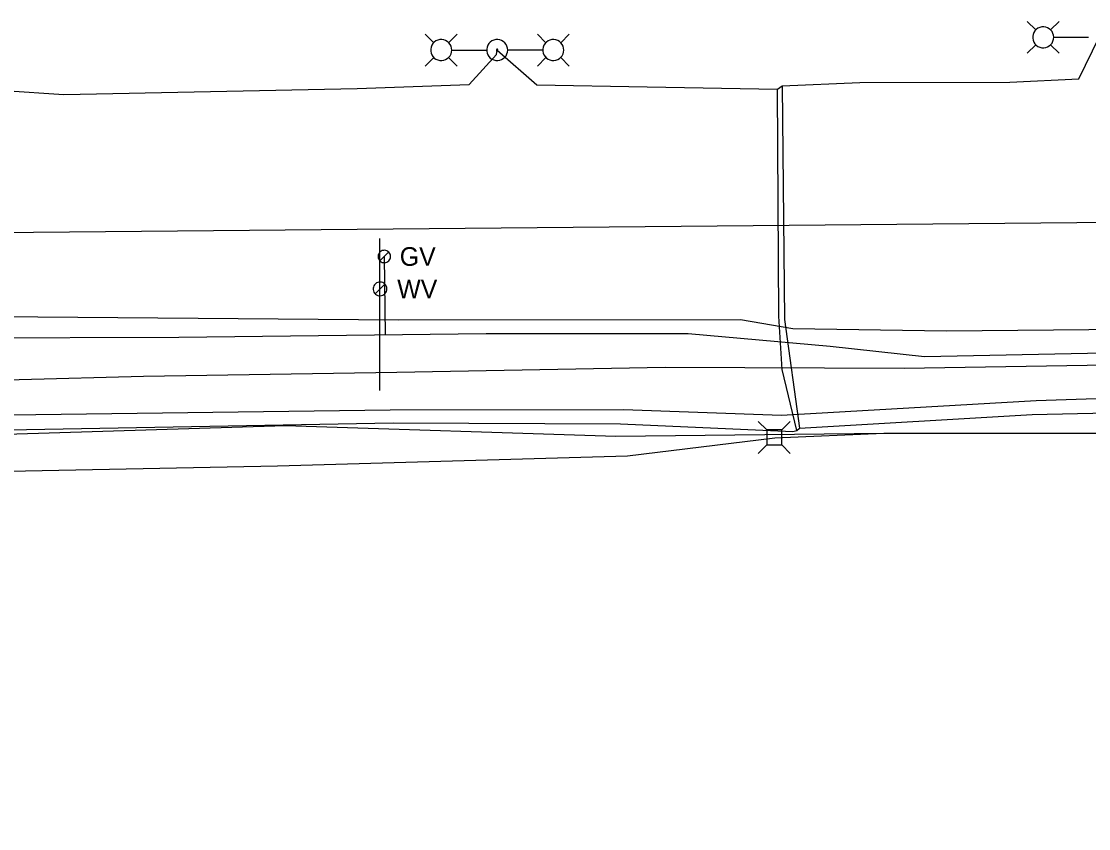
# Model space of a CAD drawing. Extents: x 600849 to 606371, y 330010 to 403088.
# Drawn here: x 602518.8 to 602739.4, y 402109.2 to 402276.1 of the extents above; entities that cross this region are included whole.
import ezdxf

# ---------------------------------------------------------------- set-up
doc = ezdxf.new("R2010")
doc.units = 0
for name, color, linetype in [('E_LTG', 7, 'Continuous'), ('E_LTG_CID', 7, 'Continuous'), ('E_UTL_AG_Bold', 7, 'Continuous'), ('E_UTL_E_UG', 7, 'Continuous'), ('E_UTL_FO_UG_WINDSTREAM', 7, 'Continuous'), ('E_UTL_G', 7, 'Continuous'), ('E_UTL_G_UG', 7, 'Continuous'), ('E_UTL_T_UG', 7, 'Continuous'), ('E_UTL_TV_UG', 7, 'Continuous'), ('E_UTL_W', 7, 'Continuous'), ('E_UTL_W_UG', 7, 'Continuous')]:
    doc.layers.add(name, color=color, linetype=linetype)

msp = doc.modelspace()

# ---------------------------------------------------------------- linework, layer by layer
at = {"layer": 'E_LTG'}
for points in [[(602728.47, 402274.3), (602726.69, 402276.08)], [(602731.52, 402274.3), (602733.29, 402276.08)], [(602604.06, 402271.67), (602602.29, 402273.44)], [(602607.11, 402271.67), (602608.89, 402273.44)], [(602627.23, 402271.67), (602625.46, 402273.44)], [(602630.28, 402271.67), (602632.06, 402273.44)], [(602732.17, 402272.78), (602732.13, 402273.19), (602732.01, 402273.59), (602731.82, 402273.96), (602731.57, 402274.28), (602731.26, 402274.55), (602730.9, 402274.76), (602730.51, 402274.89), (602730.1, 402274.95), (602729.68, 402274.93), (602729.28, 402274.84), (602728.91, 402274.66), (602728.57, 402274.42), (602728.28, 402274.12), (602728.06, 402273.78), (602727.91, 402273.39), (602727.83, 402272.99), (602727.83, 402272.57), (602727.91, 402272.17), (602728.06, 402271.78), (602728.28, 402271.43), (602728.57, 402271.14), (602728.91, 402270.9), (602729.28, 402270.72), (602729.68, 402270.63), (602730.1, 402270.61), (602730.51, 402270.67), (602730.9, 402270.8), (602731.26, 402271.01), (602731.57, 402271.28), (602731.82, 402271.6), (602732.01, 402271.97), (602732.13, 402272.37), (602732.17, 402272.78)], [(602607.76, 402270.14), (602607.72, 402270.56), (602607.61, 402270.95), (602607.42, 402271.32), (602607.16, 402271.64), (602606.85, 402271.92), (602606.49, 402272.12), (602606.1, 402272.26), (602605.69, 402272.32), (602605.28, 402272.3), (602604.88, 402272.2), (602604.5, 402272.03), (602604.16, 402271.79), (602603.88, 402271.49), (602603.65, 402271.14), (602603.5, 402270.76), (602603.42, 402270.35), (602603.42, 402269.94), (602603.5, 402269.53), (602603.65, 402269.15), (602603.88, 402268.8), (602604.16, 402268.5), (602604.5, 402268.26), (602604.88, 402268.09), (602605.28, 402267.99), (602605.69, 402267.97), (602606.1, 402268.03), (602606.49, 402268.16), (602606.85, 402268.37), (602607.16, 402268.64), (602607.42, 402268.97), (602607.61, 402269.34), (602607.72, 402269.73), (602607.76, 402270.14)], [(602619.33, 402270.14), (602619.29, 402270.55), (602619.17, 402270.95), (602618.98, 402271.32), (602618.73, 402271.64), (602618.42, 402271.92), (602618.06, 402272.12), (602617.67, 402272.26), (602617.26, 402272.32), (602616.84, 402272.3), (602616.44, 402272.2), (602616.07, 402272.03), (602615.73, 402271.79), (602615.44, 402271.49), (602615.22, 402271.14), (602615.07, 402270.76), (602614.99, 402270.35), (602614.99, 402269.94), (602615.07, 402269.53), (602615.22, 402269.15), (602615.44, 402268.8), (602615.73, 402268.5), (602616.07, 402268.26), (602616.44, 402268.09), (602616.84, 402267.99), (602617.26, 402267.97), (602617.67, 402268.03), (602618.06, 402268.16), (602618.42, 402268.37), (602618.73, 402268.64), (602618.98, 402268.97), (602619.17, 402269.33), (602619.29, 402269.73), (602619.33, 402270.14)], [(602630.93, 402270.14), (602630.89, 402270.55), (602630.78, 402270.95), (602630.59, 402271.32), (602630.33, 402271.64), (602630.02, 402271.92), (602629.66, 402272.12), (602629.27, 402272.26), (602628.86, 402272.32), (602628.45, 402272.3), (602628.04, 402272.2), (602627.67, 402272.03), (602627.33, 402271.79), (602627.05, 402271.49), (602626.82, 402271.14), (602626.67, 402270.76), (602626.59, 402270.35), (602626.59, 402269.94), (602626.67, 402269.53), (602626.82, 402269.15), (602627.05, 402268.8), (602627.33, 402268.5), (602627.67, 402268.26), (602628.04, 402268.09), (602628.45, 402267.99), (602628.86, 402267.97), (602629.27, 402268.03), (602629.66, 402268.16), (602630.02, 402268.37), (602630.33, 402268.64), (602630.59, 402268.97), (602630.78, 402269.33), (602630.89, 402269.73), (602630.93, 402270.14)], [(602728.47, 402271.25), (602726.69, 402269.48)], [(602731.52, 402271.25), (602733.29, 402269.48)], [(602732.21, 402272.78), (602739.38, 402272.78)], [(602604.06, 402268.62), (602602.29, 402266.84)], [(602607.11, 402268.62), (602608.89, 402266.84)], [(602607.8, 402270.14), (602614.98, 402270.14)], [(602617.32, 402270.14), (602617.32, 402270.17), (602617.31, 402270.21), (602617.29, 402270.23), (602617.27, 402270.26), (602617.25, 402270.28), (602617.22, 402270.29), (602617.19, 402270.3), (602617.16, 402270.31), (602617.13, 402270.31), (602617.1, 402270.3), (602617.07, 402270.29), (602617.04, 402270.27), (602617.02, 402270.25), (602617.01, 402270.22), (602616.99, 402270.19), (602616.99, 402270.16), (602616.99, 402270.13), (602616.99, 402270.1), (602617.01, 402270.07), (602617.02, 402270.04), (602617.04, 402270.02), (602617.07, 402270), (602617.1, 402269.99), (602617.13, 402269.98), (602617.16, 402269.98), (602617.19, 402269.98), (602617.22, 402269.99), (602617.25, 402270.01), (602617.27, 402270.03), (602617.29, 402270.05), (602617.31, 402270.08), (602617.32, 402270.11), (602617.32, 402270.14)], [(602626.54, 402270.14), (602619.37, 402270.14)], [(602627.23, 402268.62), (602625.46, 402266.84)], [(602630.28, 402268.62), (602632.06, 402266.84)]]:
    msp.add_lwpolyline(points, dxfattribs=at)
at = {"layer": 'E_LTG_CID'}
msp.add_lwpolyline([(602675.07, 402262.08), (602676.07, 402262.72), (602692.09, 402263.42), (602723.11, 402263.48), (602737.36, 402264.21), (602741.56, 402272.78)], dxfattribs=at)
at = {"layer": 'E_UTL_AG_Bold'}
for points in [[(602672.86, 402191.62), (602671.11, 402193.37)], [(602675.96, 402191.62), (602672.86, 402191.62)], [(602672.86, 402191.62), (602672.86, 402188.52)], [(602675.96, 402191.62), (602677.71, 402193.37)], [(602675.96, 402188.52), (602675.96, 402191.62)], [(602672.86, 402188.52), (602671.11, 402186.77)], [(602672.86, 402188.52), (602675.96, 402188.52)], [(602675.96, 402188.52), (602677.71, 402186.77)]]:
    msp.add_lwpolyline(points, dxfattribs=at)
at = {"layer": 'E_UTL_E_UG'}
for points in [[(602134.95, 402249.37), (602252.82, 402257.87), (602254.04, 402258.01), (602286.24, 402259.1), (602318.76, 402259.22), (602369.26, 402261.07), (602377.65, 402264.79), (602385.23, 402261.72), (602394.83, 402260.37), (602420.35, 402260), (602489.25, 402261.79), (602494.98, 402267.84), (602502.85, 402262.6), (602527.6, 402260.97), (602588.25, 402262.18), (602611.35, 402263.05), (602617.04, 402269.23), (602617.15, 402270.14), (602625.35, 402262.98), (602648.13, 402262.56), (602675.07, 402262.08)], [(602679.1, 402191.52), (602676.08, 402204.1), (602675.36, 402215.11), (602675.07, 402262.08)], [(602676.07, 402262.72), (602676.52, 402214.41), (602679.64, 402191.96)], [(602133.5, 402178.21), (602133.5, 402183.47), (602134.55, 402184.28), (602137.55, 402184.15), (602167.27, 402187.93), (602228.06, 402192.03), (602262.03, 402194.8), (602345.17, 402194.34), (602397.14, 402194.87), (602441.32, 402195.47), (602516.56, 402194.76), (602595.04, 402195.74), (602643.27, 402195.87), (602675.9, 402194.64), (602728.51, 402197.73), (602784.49, 402199.57), (602788.97, 402193.3), (602793.05, 402185.24)], [(602118.62, 402182.88), (602131.63, 402182.5), (602140.66, 402182.01), (602169.8, 402183.72), (602224.14, 402184.64), (602263.31, 402190.41), (602345.38, 402190.78), (602396.26, 402190.98), (602441.34, 402192.27), (602516.11, 402191.61), (602595.69, 402193.1), (602642.63, 402192.84), (602678.26, 402191.27), (602679.1, 402191.52), (602679.64, 402191.96), (602727.72, 402194.8), (602784.07, 402196.06)]]:
    msp.add_lwpolyline(points, dxfattribs=at)
at = {"layer": 'E_UTL_FO_UG_WINDSTREAM'}
msp.add_lwpolyline([(602391.29, 402208.24), (602391.99, 402208.04), (602428.68, 402210.91), (602462.51, 402214.52), (602505.56, 402215.11), (602596.73, 402214.4), (602667.45, 402214.41), (602678.26, 402212.58), (602710, 402212.1), (602879.31, 402213.67)], dxfattribs=at)
at = {"layer": 'E_UTL_G'}
for points in [[(602595.1, 402227.47), (602595.08, 402227.71), (602595.01, 402227.94), (602594.9, 402228.16), (602594.74, 402228.35), (602594.56, 402228.51), (602594.35, 402228.63), (602594.12, 402228.71), (602593.88, 402228.75), (602593.63, 402228.74), (602593.4, 402228.68), (602593.17, 402228.58), (602592.98, 402228.44), (602592.81, 402228.26), (602592.68, 402228.05), (602592.58, 402227.83), (602592.54, 402227.59), (602592.54, 402227.34), (602592.58, 402227.1), (602592.68, 402226.88), (602592.81, 402226.67), (602592.98, 402226.5), (602593.17, 402226.35), (602593.4, 402226.25), (602593.63, 402226.2), (602593.88, 402226.18), (602594.12, 402226.22), (602594.35, 402226.3), (602594.56, 402226.42), (602594.74, 402226.58), (602594.9, 402226.77), (602595.01, 402226.99), (602595.08, 402227.22), (602595.1, 402227.47)], [(602592.91, 402226.56), (602594.72, 402228.37)]]:
    msp.add_lwpolyline(points, dxfattribs=at)
at = {"layer": 'E_UTL_G_UG'}
for points in [[(602593.82, 402227.47), (602594, 402211.3)], [(602256.12, 402219.17), (602319.43, 402219.72), (602388.73, 402219.64), (602493.14, 402221.22), (602506.34, 402210.62), (602551.39, 402210.82), (602614.89, 402211.54), (602656.62, 402211.58), (602685.95, 402208.92), (602705.48, 402206.78), (602742.56, 402207.55)]]:
    msp.add_lwpolyline(points, dxfattribs=at)
at = {"layer": 'E_UTL_T_UG'}
for points in [[(602202.96, 402210.35), (602277.4, 402207.84), (602312.64, 402204.11), (602400.4, 402201.38), (602440.57, 402201.79), (602490.89, 402201.46), (602492.59, 402201.35), (602544.05, 402202.75), (602596.44, 402203.52), (602651.86, 402204.61), (602701.24, 402204.39), (602760.08, 402205.37), (602820.95, 402205.95), (602883.71, 402207.38), (602885.57, 402207.31)], [(602400.38, 402186.82), (602401.01, 402187.64), (602497.86, 402190.17), (602573.4, 402192.55), (602641.64, 402190.34), (602697.03, 402190.95)], [(602674.5, 402189.96), (602697.03, 402190.95), (602755.89, 402190.97), (602757.16, 402190.46), (602778.07, 402176.61), (602779.25, 402176.41), (602815.67, 402162.84), (602879.76, 402155.15), (602970.07, 402114.57), (602984.1, 402110.81), (602990.19, 402109.18)]]:
    msp.add_lwpolyline(points, dxfattribs=at)
at = {"layer": 'E_UTL_TV_UG'}
msp.add_lwpolyline([(602402.46, 402180.09), (602402.46, 402180.09), (602498.75, 402182.71), (602571.74, 402184.17), (602644.06, 402186.23), (602674.5, 402189.96)], dxfattribs=at)
at = {"layer": 'E_UTL_W'}
for points in [[(602594.35, 402220.76), (602594.33, 402221.03), (602594.25, 402221.29), (602594.13, 402221.53), (602593.96, 402221.75), (602593.76, 402221.92), (602593.52, 402222.06), (602593.26, 402222.15), (602593, 402222.19), (602592.72, 402222.17), (602592.46, 402222.11), (602592.21, 402222), (602591.99, 402221.84), (602591.81, 402221.64), (602591.66, 402221.42), (602591.56, 402221.16), (602591.51, 402220.9), (602591.51, 402220.63), (602591.56, 402220.36), (602591.66, 402220.11), (602591.81, 402219.88), (602591.99, 402219.68), (602592.21, 402219.53), (602592.46, 402219.41), (602592.72, 402219.35), (602593, 402219.34), (602593.26, 402219.38), (602593.52, 402219.46), (602593.76, 402219.6), (602593.96, 402219.78), (602594.13, 402219.99), (602594.25, 402220.23), (602594.33, 402220.49), (602594.35, 402220.76)], [(602591.92, 402219.75), (602593.94, 402221.77)]]:
    msp.add_lwpolyline(points, dxfattribs=at)
at = {"layer": 'E_UTL_W_UG'}
msp.add_line((601826.19, 402226.15), (602905.01, 402236.04), dxfattribs=at)
msp.add_lwpolyline([(602592.93, 402199.76), (602592.93, 402231.18)], dxfattribs=at)

# ---------------------------------------------------------------- texts
at = {"layer": 'E_UTL_G'}
msp.add_text('GV', height=3.85, dxfattribs=at).set_placement((602597.02, 402225.54))
at = {"layer": 'E_UTL_W'}
msp.add_text('WV', height=3.85, dxfattribs=at).set_placement((602596.49, 402218.84))

doc.saveas('drawing.dxf')
